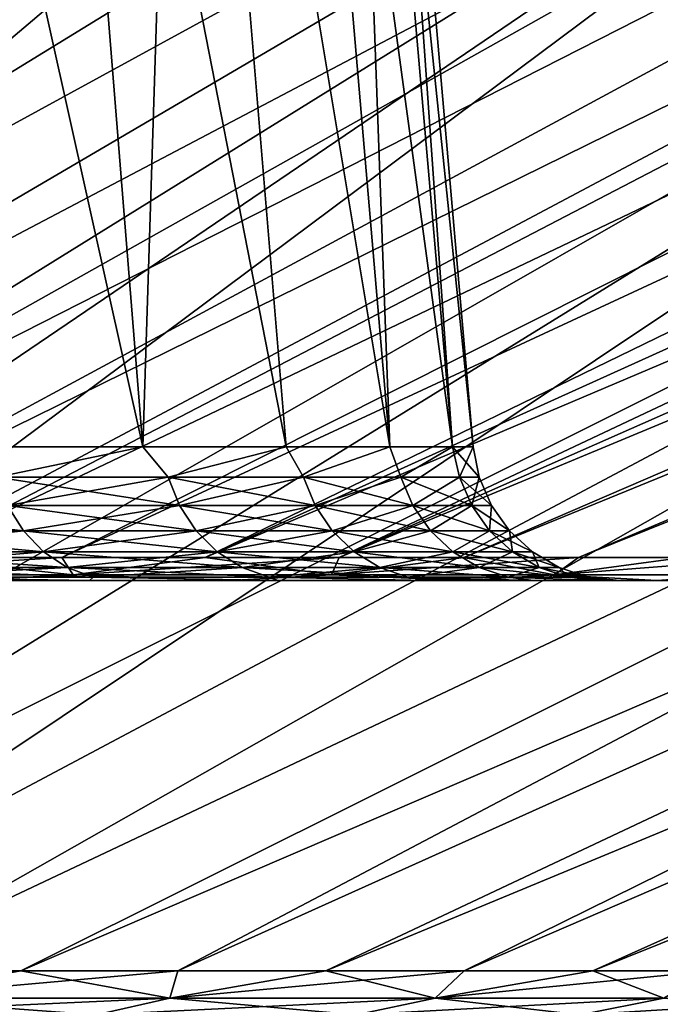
# Model space of a CAD drawing. Header units: metres. Extents: x -109 to 109, y -78 to 121.
# Tile 353 of 656: x -64.13 to -61.94, y 109.88 to 113.24. Entities that reach past the tile are written whole.
import ezdxf

# ---------------------------------------------------------------- set-up
doc = ezdxf.new("R2010")
doc.units = ezdxf.units.M
doc.layers.add('solid_508554_SW0001', color=7, linetype='CONTINUOUS')

msp = doc.modelspace()

# ---------------------------------------------------------------- linework, layer by layer
at = {"layer": 'solid_508554_SW0001'}
for points in [[(-62.980778, 116.440231, -58.81374), (-69.576942, 111.404022, -46.637596), (-68.867043, 111.404022, -46.280262)], [(-62.980778, 116.440231, -58.81374), (-64.130966, 116.440231, -59.363354), (-69.576942, 111.404022, -46.637596)], [(-62.980804, 116.440231, -5.186244), (-68.867043, 111.404022, -17.719736), (-69.576942, 111.404022, -17.362404)], [(-64.130997, 116.440231, -4.636634), (-62.980804, 116.440231, -5.186244), (-69.576942, 111.404022, -17.362404)], [(-61.85495, 116.440231, -58.215809), (-68.867043, 111.404022, -46.280262), (-68.175529, 111.404022, -45.888527)], [(-61.85495, 116.440231, -58.215809), (-62.980778, 116.440231, -58.81374), (-68.867043, 111.404022, -46.280262)], [(-61.85498, 116.440231, -5.784174), (-68.175529, 111.404022, -18.111473), (-68.867043, 111.404022, -17.719736)], [(-62.980804, 116.440231, -5.186244), (-61.85498, 116.440231, -5.784174), (-68.867043, 111.404022, -17.719736)], [(-60.755516, 116.440231, -57.570637), (-68.175529, 111.404022, -45.888527), (-67.504074, 111.404022, -45.463329)], [(-60.755516, 116.440231, -57.570637), (-61.85495, 116.440231, -58.215809), (-68.175529, 111.404022, -45.888527)], [(-60.755547, 116.440231, -6.429348), (-67.504074, 111.404022, -18.536669), (-68.175529, 111.404022, -18.111473)], [(-61.85498, 116.440231, -5.784174), (-60.755547, 116.440231, -6.429348), (-68.175529, 111.404022, -18.111473)], [(-59.68446, 116.440231, -56.879383), (-67.504074, 111.404022, -45.463329), (-66.854286, 111.404022, -45.005699)], [(-59.68446, 116.440231, -56.879383), (-60.755516, 116.440231, -57.570637), (-67.504074, 111.404022, -45.463329)], [(-58.643719, 116.440231, -7.856692), (-66.854294, 111.404022, -18.994301), (-67.504074, 111.404022, -18.536669)], [(-59.684479, 116.440231, -7.120603), (-58.643719, 116.440231, -7.856692), (-67.504074, 111.404022, -18.536669)], [(-60.755547, 116.440231, -6.429348), (-59.684479, 116.440231, -7.120603), (-67.504074, 111.404022, -18.536669)], [(-57.635136, 116.440231, -8.63629), (-66.227745, 111.404022, -19.483263), (-66.854294, 111.404022, -18.994301)], [(-58.643719, 116.440231, -7.856692), (-57.635136, 116.440231, -8.63629), (-66.854294, 111.404022, -18.994301)], [(-57.635128, 116.440231, -55.363705), (-66.854286, 111.404022, -45.005699), (-66.227745, 111.404022, -44.516735)], [(-58.643707, 116.440231, -56.143299), (-59.68446, 116.440231, -56.879383), (-66.854286, 111.404022, -45.005699)], [(-57.635128, 116.440231, -55.363705), (-58.643707, 116.440231, -56.143299), (-66.854286, 111.404022, -45.005699)], [(-56.660545, 116.440231, -54.542007), (-66.227745, 111.404022, -44.516735), (-65.625946, 111.404022, -43.99762)], [(-56.660545, 116.440231, -54.542007), (-57.635128, 116.440231, -55.363705), (-66.227745, 111.404022, -44.516735)], [(-56.660549, 116.440231, -9.457988), (-65.625946, 111.404022, -20.002378), (-66.227745, 111.404022, -19.483263)], [(-57.635136, 116.440231, -8.63629), (-56.660549, 116.440231, -9.457988), (-66.227745, 111.404022, -19.483263)], [(-55.72171, 116.440231, -53.679684), (-65.625946, 111.404022, -43.99762), (-65.050346, 111.404022, -43.449604)], [(-55.72171, 116.440231, -53.679684), (-56.660545, 116.440231, -54.542007), (-65.625946, 111.404022, -43.99762)], [(-55.721718, 116.440231, -10.320306), (-65.050354, 111.404022, -20.550394), (-65.625946, 111.404022, -20.002378)], [(-56.660549, 116.440231, -9.457988), (-55.721718, 116.440231, -10.320306), (-65.625946, 111.404022, -20.002378)], [(-54.820335, 116.440231, -11.221689), (-64.502335, 111.404022, -21.125992), (-65.050354, 111.404022, -20.550394)], [(-55.721718, 116.440231, -10.320306), (-54.820335, 116.440231, -11.221689), (-65.050354, 111.404022, -20.550394)], [(-54.820316, 116.440231, -52.778294), (-65.050346, 111.404022, -43.449604), (-64.502335, 111.404022, -42.874008)], [(-54.820316, 116.440231, -52.778294), (-55.72171, 116.440231, -53.679684), (-65.050346, 111.404022, -43.449604)], [(-53.957993, 116.440231, -51.839455), (-64.502335, 111.404022, -42.874008), (-63.983227, 111.404022, -42.272213)], [(-53.957993, 116.440231, -51.839455), (-54.820316, 116.440231, -52.778294), (-64.502335, 111.404022, -42.874008)], [(-53.958015, 116.440231, -12.16052), (-63.983227, 111.404022, -21.727787), (-64.502335, 111.404022, -21.125992)], [(-54.820335, 116.440231, -11.221689), (-53.958015, 116.440231, -12.16052), (-64.502335, 111.404022, -21.125992)], [(-53.136292, 116.440231, -50.864868), (-63.983227, 111.404022, -42.272213), (-63.49427, 111.404022, -41.645672)], [(-53.136292, 116.440231, -50.864868), (-53.957993, 116.440231, -51.839455), (-63.983227, 111.404022, -42.272213)], [(-53.136311, 116.440231, -13.135109), (-63.49427, 111.404022, -22.354328), (-63.983227, 111.404022, -21.727787)], [(-53.958015, 116.440231, -12.16052), (-53.136311, 116.440231, -13.135109), (-63.983227, 111.404022, -21.727787)], [(-52.356693, 116.440231, -49.856281), (-63.49427, 111.404022, -41.645672), (-63.036648, 111.404022, -40.995892)], [(-52.356693, 116.440231, -49.856281), (-53.136292, 116.440231, -50.864868), (-63.49427, 111.404022, -41.645672)], [(-51.620605, 116.440231, -15.184477), (-63.036648, 111.404022, -23.004108), (-63.49427, 111.404022, -22.354328)], [(-52.356705, 116.440231, -14.143702), (-51.620605, 116.440231, -15.184477), (-63.49427, 111.404022, -22.354328)], [(-53.136311, 116.440231, -13.135109), (-52.356705, 116.440231, -14.143702), (-63.49427, 111.404022, -22.354328)], [(-50.929348, 116.440231, -47.744453), (-63.036648, 111.404022, -40.995892), (-62.611458, 111.404022, -40.32444)], [(-51.620602, 116.440231, -48.815517), (-52.356693, 116.440231, -49.856281), (-63.036648, 111.404022, -40.995892)], [(-50.929348, 116.440231, -47.744453), (-51.620602, 116.440231, -48.815517), (-63.036648, 111.404022, -40.995892)], [(-50.929344, 116.440231, -16.255554), (-62.611458, 111.404022, -23.675558), (-63.036648, 111.404022, -23.004108)], [(-51.620605, 116.440231, -15.184477), (-50.929344, 116.440231, -16.255554), (-63.036648, 111.404022, -23.004108)], [(-50.284172, 116.440231, -46.645016), (-62.611458, 111.404022, -40.32444), (-62.219727, 111.404022, -39.632938)], [(-50.284172, 116.440231, -46.645016), (-50.929348, 116.440231, -47.744453), (-62.611458, 111.404022, -40.32444)], [(-50.284164, 116.440231, -17.355), (-62.219727, 111.404022, -24.367064), (-62.611458, 111.404022, -23.675558)], [(-50.929344, 116.440231, -16.255554), (-50.284164, 116.440231, -17.355), (-62.611458, 111.404022, -23.675558)], [(-49.686241, 116.440231, -45.519192), (-62.219727, 111.404022, -39.632938), (-61.862396, 111.404022, -38.923046)], [(-49.686241, 116.440231, -45.519192), (-50.284172, 116.440231, -46.645016), (-62.219727, 111.404022, -39.632938)], [(-49.68623, 116.440231, -18.480831), (-61.8624, 111.404022, -25.076954), (-62.219727, 111.404022, -24.367064)], [(-50.284164, 116.440231, -17.355), (-49.68623, 116.440231, -18.480831), (-62.219727, 111.404022, -24.367064)], [(-63.706944, 111.782051, -26.510069), (-64.048157, 116.025627, -26.656397), (-64.652611, 116.025627, -25.424158)], [(-64.327988, 111.782051, -25.243984), (-63.706944, 111.782051, -26.510069), (-64.652611, 116.025627, -25.424158)], [(-64.327988, 111.782051, -38.756016), (-64.652611, 116.025627, -38.575844), (-64.048157, 116.025627, -37.343601)], [(-63.706944, 111.782051, -37.489933), (-64.327988, 111.782051, -38.756016), (-64.048157, 116.025627, -37.343601)], [(-63.217175, 111.782051, -27.832487), (-63.571377, 116.025627, -27.94375), (-64.048157, 116.025627, -26.656397)], [(-63.706944, 111.782051, -26.510069), (-63.217175, 111.782051, -27.832487), (-64.048157, 116.025627, -26.656397)], [(-63.706944, 111.782051, -37.489933), (-64.048157, 116.025627, -37.343601), (-63.571377, 116.025627, -36.056248)], [(-63.217175, 111.782051, -36.167515), (-63.706944, 111.782051, -37.489933), (-63.571377, 116.025627, -36.056248)], [(-62.863705, 111.782051, -29.197672), (-63.227352, 116.025627, -29.272501), (-63.571377, 116.025627, -27.94375)], [(-63.217175, 111.782051, -27.832487), (-62.863705, 111.782051, -29.197672), (-63.571377, 116.025627, -27.94375)], [(-62.863705, 111.782051, -34.80233), (-63.571377, 116.025627, -36.056248), (-63.227352, 116.025627, -34.727497)], [(-62.863705, 111.782051, -34.80233), (-63.217175, 111.782051, -36.167515), (-63.571377, 116.025627, -36.056248)], [(-62.650162, 111.782051, -30.59161), (-63.019531, 116.025627, -30.629051), (-63.227352, 116.025627, -29.272501)], [(-62.863705, 111.782051, -29.197672), (-62.650162, 111.782051, -30.59161), (-63.227352, 116.025627, -29.272501)], [(-62.863705, 111.782051, -34.80233), (-63.227352, 116.025627, -34.727497), (-63.019531, 116.025627, -33.370949)], [(-62.578735, 111.782051, -32), (-62.950001, 116.025627, -32), (-63.019531, 116.025627, -30.629051)], [(-62.650162, 111.782051, -33.40839), (-63.019531, 116.025627, -33.370949), (-62.950001, 116.025627, -32)], [(-62.650162, 111.782051, -30.59161), (-62.578735, 111.782051, -32), (-63.019531, 116.025627, -30.629051)], [(-62.650162, 111.782051, -33.40839), (-62.863705, 111.782051, -34.80233), (-63.019531, 116.025627, -33.370949)], [(-62.650162, 111.782051, -33.40839), (-62.950001, 116.025627, -32), (-62.578735, 111.782051, -32)], [(-61.963551, 115.030693, -58.860985), (-68.625214, 109.994484, -46.732723), (-69.357597, 109.994484, -47.101372)], [(-64.231361, 115.030693, -59.969654), (-61.963551, 115.030693, -58.860985), (-69.357597, 109.994484, -47.101372)], [(-61.963551, 115.030693, -58.860985), (-67.911804, 109.994484, -46.328579), (-68.625214, 109.994484, -46.732723)], [(-61.963535, 115.030693, -5.139022), (-68.625206, 109.994484, -17.267282), (-67.911797, 109.994484, -17.671427)], [(-61.963535, 115.030693, -5.139022), (-64.231346, 115.030693, -4.030354), (-68.625206, 109.994484, -17.267282)], [(-59.795029, 115.030693, -57.568829), (-67.219078, 109.994484, -45.889915), (-67.911804, 109.994484, -46.328579)], [(-61.963551, 115.030693, -58.860985), (-59.795029, 115.030693, -57.568829), (-67.911804, 109.994484, -46.328579)], [(-59.795013, 115.030693, -6.431182), (-67.911797, 109.994484, -17.671427), (-67.21907, 109.994484, -18.110088)], [(-59.795013, 115.030693, -6.431182), (-61.963535, 115.030693, -5.139022), (-67.911797, 109.994484, -17.671427)], [(-57.740623, 115.030693, -56.102009), (-66.548714, 109.994484, -45.417793), (-67.219078, 109.994484, -45.889915)], [(-59.795029, 115.030693, -57.568829), (-57.740623, 115.030693, -56.102009), (-67.219078, 109.994484, -45.889915)], [(-59.795013, 115.030693, -6.431182), (-67.21907, 109.994484, -18.110088), (-66.548698, 109.994484, -18.582212)], [(-57.740623, 115.030693, -56.102009), (-65.902321, 109.994484, -44.913345), (-66.548714, 109.994484, -45.417793)], [(-57.740612, 115.030693, -7.898003), (-66.548698, 109.994484, -18.582212), (-65.902313, 109.994484, -19.086662)], [(-57.740612, 115.030693, -7.898003), (-59.795013, 115.030693, -6.431182), (-66.548698, 109.994484, -18.582212)], [(-55.814369, 115.030693, -54.470551), (-65.281456, 109.994484, -44.377789), (-65.902321, 109.994484, -44.913345)], [(-57.740623, 115.030693, -56.102009), (-55.814369, 115.030693, -54.470551), (-65.902321, 109.994484, -44.913345)], [(-57.740612, 115.030693, -7.898003), (-65.902313, 109.994484, -19.086662), (-65.281448, 109.994484, -19.622219)], [(-55.814369, 115.030693, -54.470551), (-64.687622, 109.994484, -43.812412), (-65.281456, 109.994484, -44.377789)], [(-55.814358, 115.030693, -9.52946), (-65.281448, 109.994484, -19.622219), (-64.687614, 109.994484, -20.187595)], [(-55.814358, 115.030693, -9.52946), (-57.740612, 115.030693, -7.898003), (-65.281448, 109.994484, -19.622219)], [(-54.029415, 115.030693, -52.685593), (-64.122246, 109.994484, -43.218578), (-64.687622, 109.994484, -43.812412)], [(-55.814369, 115.030693, -54.470551), (-54.029415, 115.030693, -52.685593), (-64.687622, 109.994484, -43.812412)], [(-54.029404, 115.030693, -11.314418), (-64.687614, 109.994484, -20.187595), (-64.122238, 109.994484, -20.781427)], [(-54.029404, 115.030693, -11.314418), (-55.814358, 115.030693, -9.52946), (-64.687614, 109.994484, -20.187595)], [(-52.397957, 115.030693, -50.759331), (-63.586689, 109.994484, -42.597721), (-64.122246, 109.994484, -43.218578)], [(-54.029415, 115.030693, -52.685593), (-52.397957, 115.030693, -50.759331), (-64.122246, 109.994484, -43.218578)], [(-54.029404, 115.030693, -11.314418), (-64.122238, 109.994484, -20.781427), (-63.586681, 109.994484, -21.402287)], [(-52.397957, 115.030693, -50.759331), (-63.082237, 109.994484, -41.951332), (-63.586689, 109.994484, -42.597721)], [(-52.397945, 115.030693, -13.240684), (-63.586681, 109.994484, -21.402287), (-63.082233, 109.994484, -22.048676)], [(-52.397945, 115.030693, -13.240684), (-54.029404, 115.030693, -11.314418), (-63.586681, 109.994484, -21.402287)], [(-50.931141, 115.030693, -48.704922), (-62.610115, 109.994484, -41.280968), (-63.082237, 109.994484, -41.951332)], [(-52.397957, 115.030693, -50.759331), (-50.931141, 115.030693, -48.704922), (-63.082237, 109.994484, -41.951332)], [(-52.397945, 115.030693, -13.240684), (-63.082233, 109.994484, -22.048676), (-62.610107, 109.994484, -22.71904)], [(-50.931141, 115.030693, -48.704922), (-62.171448, 109.994484, -40.588245), (-62.610115, 109.994484, -41.280968)], [(-50.931133, 115.030693, -15.295093), (-62.610107, 109.994484, -22.71904), (-62.171444, 109.994484, -23.411762)], [(-50.931133, 115.030693, -15.295093), (-52.397945, 115.030693, -13.240684), (-62.610107, 109.994484, -22.71904)], [(-49.638992, 115.030693, -46.536407), (-61.767303, 109.994484, -39.874828), (-62.171448, 109.994484, -40.588245)], [(-50.931141, 115.030693, -48.704922), (-49.638992, 115.030693, -46.536407), (-62.171448, 109.994484, -40.588245)], [(-49.638985, 115.030693, -17.463606), (-62.171444, 109.994484, -23.411762), (-61.7673, 109.994484, -24.125177)], [(-49.638985, 115.030693, -17.463606), (-50.931133, 115.030693, -15.295093), (-62.171444, 109.994484, -23.411762)], [(-64.204628, 111.678246, -38.572014), (-64.327988, 111.782051, -38.756016), (-63.706944, 111.782051, -37.489933)], [(-64.204628, 111.678246, -25.427986), (-63.706944, 111.782051, -26.510069), (-64.327988, 111.782051, -25.243984)], [(-64.204628, 111.678246, -38.572014), (-63.706944, 111.782051, -37.489933), (-63.619663, 111.678246, -37.335209)], [(-63.619663, 111.678246, -26.664789), (-63.706944, 111.782051, -26.510069), (-64.204628, 111.678246, -25.427986)], [(-63.619663, 111.678246, -37.335209), (-63.706944, 111.782051, -37.489933), (-63.217175, 111.782051, -36.167515)], [(-63.619663, 111.678246, -26.664789), (-63.217175, 111.782051, -27.832487), (-63.706944, 111.782051, -26.510069)], [(-63.619663, 111.678246, -37.335209), (-63.217175, 111.782051, -36.167515), (-63.158745, 111.678246, -36.047028)], [(-63.158745, 111.678246, -27.952974), (-63.217175, 111.782051, -27.832487), (-63.619663, 111.678246, -26.664789)], [(-63.158745, 111.678246, -36.047028), (-63.217175, 111.782051, -36.167515), (-62.863705, 111.782051, -34.80233)], [(-63.158745, 111.678246, -27.952974), (-62.863705, 111.782051, -29.197672), (-63.217175, 111.782051, -27.832487)], [(-63.158745, 111.678246, -36.047028), (-62.863705, 111.782051, -34.80233), (-62.826309, 111.678246, -34.719868)], [(-62.826309, 111.678246, -29.280134), (-62.863705, 111.782051, -29.197672), (-63.158745, 111.678246, -27.952974)], [(-62.826309, 111.678246, -34.719868), (-62.863705, 111.782051, -34.80233), (-62.650162, 111.782051, -33.40839)], [(-62.826309, 111.678246, -29.280134), (-62.650162, 111.782051, -30.59161), (-62.863705, 111.782051, -29.197672)], [(-62.826309, 111.678246, -34.719868), (-62.650162, 111.782051, -33.40839), (-62.625557, 111.678246, -33.366512)], [(-62.625557, 111.678246, -30.633486), (-62.650162, 111.782051, -30.59161), (-62.826309, 111.678246, -29.280134)], [(-62.625557, 111.678246, -33.366512), (-62.650162, 111.782051, -33.40839), (-62.578735, 111.782051, -32)], [(-62.558426, 111.678246, -32), (-62.578735, 111.782051, -32), (-62.650162, 111.782051, -30.59161)], [(-62.558426, 111.678246, -32), (-62.650162, 111.782051, -30.59161), (-62.625557, 111.678246, -30.633486)], [(-62.625557, 111.678246, -33.366512), (-62.578735, 111.782051, -32), (-62.558426, 111.678246, -32)], [(-64.204628, 111.678246, -25.427986), (-64.167816, 111.580948, -25.40831), (-63.581097, 111.580948, -26.648815)], [(-63.619663, 111.678246, -26.664789), (-64.204628, 111.678246, -25.427986), (-63.581097, 111.580948, -26.648815)], [(-64.204628, 111.678246, -38.572014), (-63.619663, 111.678246, -37.335209), (-64.167816, 111.580948, -38.59169)], [(-63.619663, 111.678246, -37.335209), (-63.581097, 111.580948, -37.351185), (-64.167816, 111.580948, -38.59169)], [(-63.619663, 111.678246, -26.664789), (-63.581097, 111.580948, -26.648815), (-63.118797, 111.580948, -27.940857)], [(-63.158745, 111.678246, -27.952974), (-63.619663, 111.678246, -26.664789), (-63.118797, 111.580948, -27.940857)], [(-63.619663, 111.678246, -37.335209), (-63.158745, 111.678246, -36.047028), (-63.581097, 111.580948, -37.351185)], [(-63.158745, 111.678246, -36.047028), (-63.118797, 111.580948, -36.059143), (-63.581097, 111.580948, -37.351185)], [(-63.158745, 111.678246, -27.952974), (-63.118797, 111.580948, -27.940857), (-62.785366, 111.580948, -29.27199)], [(-62.826309, 111.678246, -29.280134), (-63.158745, 111.678246, -27.952974), (-62.785366, 111.580948, -29.27199)], [(-63.158745, 111.678246, -36.047028), (-62.826309, 111.678246, -34.719868), (-63.118797, 111.580948, -36.059143)], [(-62.826309, 111.678246, -34.719868), (-62.785366, 111.580948, -34.728008), (-63.118797, 111.580948, -36.059143)], [(-62.826309, 111.678246, -29.280134), (-62.785366, 111.580948, -29.27199), (-62.584015, 111.580948, -30.629395)], [(-62.625557, 111.678246, -30.633486), (-62.826309, 111.678246, -29.280134), (-62.584015, 111.580948, -30.629395)], [(-62.826309, 111.678246, -34.719868), (-62.625557, 111.678246, -33.366512), (-62.785366, 111.580948, -34.728008)], [(-62.625557, 111.678246, -33.366512), (-62.584015, 111.580948, -33.370605), (-62.785366, 111.580948, -34.728008)], [(-62.625557, 111.678246, -30.633486), (-62.584015, 111.580948, -30.629395), (-62.516682, 111.580948, -32)], [(-62.558426, 111.678246, -32), (-62.625557, 111.678246, -30.633486), (-62.516682, 111.580948, -32)], [(-62.625557, 111.678246, -33.366512), (-62.558426, 111.678246, -32), (-62.584015, 111.580948, -33.370605)], [(-62.584015, 111.580948, -33.370605), (-62.558426, 111.678246, -32), (-62.516682, 111.580948, -32)], [(-64.873299, 111.580948, -24.231285), (-64.822334, 111.494621, -24.197231), (-64.113754, 111.494621, -25.379416)], [(-64.167816, 111.580948, -25.40831), (-64.873299, 111.580948, -24.231285), (-64.113754, 111.494621, -25.379416)], [(-64.167816, 111.580948, -38.59169), (-64.113754, 111.494621, -38.620583), (-64.822334, 111.494621, -39.802769)], [(-64.167816, 111.580948, -25.40831), (-64.113754, 111.494621, -25.379416), (-63.524471, 111.494621, -26.62536)], [(-63.581097, 111.580948, -26.648815), (-64.167816, 111.580948, -25.40831), (-63.524471, 111.494621, -26.62536)], [(-64.167816, 111.580948, -38.59169), (-63.581097, 111.580948, -37.351185), (-64.113754, 111.494621, -38.620583)], [(-63.581097, 111.580948, -37.351185), (-63.524471, 111.494621, -37.374641), (-64.113754, 111.494621, -38.620583)], [(-63.581097, 111.580948, -26.648815), (-63.524471, 111.494621, -26.62536), (-63.060143, 111.494621, -27.923065)], [(-63.118797, 111.580948, -27.940857), (-63.581097, 111.580948, -26.648815), (-63.060143, 111.494621, -27.923065)], [(-63.581097, 111.580948, -37.351185), (-63.118797, 111.580948, -36.059143), (-63.524471, 111.494621, -37.374641)], [(-63.118797, 111.580948, -36.059143), (-63.060143, 111.494621, -36.076935), (-63.524471, 111.494621, -37.374641)], [(-63.118797, 111.580948, -27.940857), (-63.060143, 111.494621, -27.923065), (-62.72525, 111.494621, -29.260033)], [(-62.785366, 111.580948, -29.27199), (-63.118797, 111.580948, -27.940857), (-62.72525, 111.494621, -29.260033)], [(-63.118797, 111.580948, -36.059143), (-62.785366, 111.580948, -34.728008), (-63.060143, 111.494621, -36.076935)], [(-62.785366, 111.580948, -34.728008), (-62.72525, 111.494621, -34.739967), (-63.060143, 111.494621, -36.076935)], [(-62.785366, 111.580948, -29.27199), (-62.72525, 111.494621, -29.260033), (-62.523018, 111.494621, -30.623386)], [(-62.584015, 111.580948, -30.629395), (-62.785366, 111.580948, -29.27199), (-62.523018, 111.494621, -30.623386)], [(-62.785366, 111.580948, -34.728008), (-62.584015, 111.580948, -33.370605), (-62.72525, 111.494621, -34.739967)], [(-62.584015, 111.580948, -33.370605), (-62.523018, 111.494621, -33.376614), (-62.72525, 111.494621, -34.739967)], [(-62.584015, 111.580948, -30.629395), (-62.523018, 111.494621, -30.623386), (-62.455387, 111.494621, -32)], [(-62.516682, 111.580948, -32), (-62.584015, 111.580948, -30.629395), (-62.455387, 111.494621, -32)], [(-62.584015, 111.580948, -33.370605), (-62.516682, 111.580948, -32), (-62.523018, 111.494621, -33.376614)], [(-62.523018, 111.494621, -33.376614), (-62.516682, 111.580948, -32), (-62.455387, 111.494621, -32)], [(-64.822334, 111.494621, -24.197231), (-64.757401, 111.423141, -24.153843), (-64.044884, 111.423141, -25.342602)], [(-64.113754, 111.494621, -25.379416), (-64.822334, 111.494621, -24.197231), (-64.044884, 111.423141, -25.342602)], [(-64.822334, 111.494621, -39.802769), (-64.113754, 111.494621, -38.620583), (-64.757401, 111.423141, -39.846157)], [(-64.113754, 111.494621, -38.620583), (-64.044884, 111.423141, -38.657398), (-64.757401, 111.423141, -39.846157)], [(-64.113754, 111.494621, -25.379416), (-64.044884, 111.423141, -25.342602), (-63.45232, 111.423141, -26.595474)], [(-63.524471, 111.494621, -26.62536), (-64.113754, 111.494621, -25.379416), (-63.45232, 111.423141, -26.595474)], [(-64.113754, 111.494621, -38.620583), (-63.524471, 111.494621, -37.374641), (-64.044884, 111.423141, -38.657398)], [(-63.524471, 111.494621, -37.374641), (-63.45232, 111.423141, -37.404526), (-64.044884, 111.423141, -38.657398)], [(-63.524471, 111.494621, -26.62536), (-63.45232, 111.423141, -26.595474), (-62.985413, 111.423141, -27.900394)], [(-63.060143, 111.494621, -27.923065), (-63.524471, 111.494621, -26.62536), (-62.985413, 111.423141, -27.900394)], [(-63.524471, 111.494621, -37.374641), (-63.060143, 111.494621, -36.076935), (-63.45232, 111.423141, -37.404526)], [(-63.060143, 111.494621, -36.076935), (-62.985413, 111.423141, -36.099606), (-63.45232, 111.423141, -37.404526)], [(-63.060143, 111.494621, -27.923065), (-62.985413, 111.423141, -27.900394), (-62.648655, 111.423141, -29.244797)], [(-62.72525, 111.494621, -29.260033), (-63.060143, 111.494621, -27.923065), (-62.648655, 111.423141, -29.244797)], [(-63.060143, 111.494621, -36.076935), (-62.72525, 111.494621, -34.739967), (-62.985413, 111.423141, -36.099606)], [(-62.72525, 111.494621, -34.739967), (-62.648655, 111.423141, -34.755203), (-62.985413, 111.423141, -36.099606)], [(-62.72525, 111.494621, -29.260033), (-62.648655, 111.423141, -29.244797), (-62.445297, 111.423141, -30.615732)], [(-62.523018, 111.494621, -30.623386), (-62.72525, 111.494621, -29.260033), (-62.445297, 111.423141, -30.615732)], [(-62.72525, 111.494621, -34.739967), (-62.523018, 111.494621, -33.376614), (-62.648655, 111.423141, -34.755203)], [(-62.523018, 111.494621, -33.376614), (-62.445297, 111.423141, -33.384266), (-62.648655, 111.423141, -34.755203)], [(-62.523018, 111.494621, -30.623386), (-62.445297, 111.423141, -30.615732), (-62.377293, 111.423141, -32)], [(-62.455387, 111.494621, -32), (-62.523018, 111.494621, -30.623386), (-62.377293, 111.423141, -32)], [(-62.523018, 111.494621, -33.376614), (-62.455387, 111.494621, -32), (-62.445297, 111.423141, -33.384266)], [(-62.445297, 111.423141, -33.384266), (-62.455387, 111.494621, -32), (-62.377293, 111.423141, -32)], [(-64.939552, 111.345375, -43.022861), (-63.944111, 111.345375, -41.874062), (-64.502335, 111.404022, -42.874008)], [(-64.939552, 111.345375, -20.977137), (-64.502335, 111.404022, -21.125992), (-63.983227, 111.404022, -21.727787)], [(-63.944111, 111.345375, -22.12594), (-64.939552, 111.345375, -20.977137), (-63.983227, 111.404022, -21.727787)], [(-64.757401, 111.423141, -24.153843), (-64.681404, 111.369698, -24.103065), (-63.964279, 111.369698, -25.299517)], [(-64.044884, 111.423141, -25.342602), (-64.757401, 111.423141, -24.153843), (-63.964279, 111.369698, -25.299517)], [(-64.757401, 111.423141, -39.846157), (-64.044884, 111.423141, -38.657398), (-64.681404, 111.369698, -39.896935)], [(-64.044884, 111.423141, -38.657398), (-63.964279, 111.369698, -38.700481), (-64.681404, 111.369698, -39.896935)], [(-63.944111, 111.345375, -41.874062), (-63.983227, 111.404022, -42.272213), (-64.502335, 111.404022, -42.874008)], [(-64.044884, 111.423141, -25.342602), (-63.964279, 111.369698, -25.299517), (-63.367878, 111.369698, -26.560497)], [(-63.45232, 111.423141, -26.595474), (-64.044884, 111.423141, -25.342602), (-63.367878, 111.369698, -26.560497)], [(-64.044884, 111.423141, -38.657398), (-63.45232, 111.423141, -37.404526), (-63.964279, 111.369698, -38.700481)], [(-63.944111, 111.345375, -41.874062), (-63.49427, 111.404022, -41.645672), (-63.983227, 111.404022, -42.272213)], [(-63.944111, 111.345375, -22.12594), (-63.983227, 111.404022, -21.727787), (-63.49427, 111.404022, -22.354328)], [(-63.45232, 111.423141, -37.404526), (-63.367878, 111.369698, -37.439503), (-63.964279, 111.369698, -38.700481)], [(-63.944111, 111.345375, -41.874062), (-63.062374, 111.345375, -40.635838), (-63.49427, 111.404022, -41.645672)], [(-63.944111, 111.345375, -22.12594), (-63.49427, 111.404022, -22.354328), (-63.036648, 111.404022, -23.004108)], [(-63.062374, 111.345375, -23.364162), (-63.944111, 111.345375, -22.12594), (-63.036648, 111.404022, -23.004108)], [(-63.062374, 111.345375, -40.635838), (-63.036648, 111.404022, -40.995892), (-63.49427, 111.404022, -41.645672)], [(-63.45232, 111.423141, -26.595474), (-63.367878, 111.369698, -26.560497), (-62.897949, 111.369698, -27.873863)], [(-62.985413, 111.423141, -27.900394), (-63.45232, 111.423141, -26.595474), (-62.897949, 111.369698, -27.873863)], [(-63.45232, 111.423141, -37.404526), (-62.985413, 111.423141, -36.099606), (-63.367878, 111.369698, -37.439503)], [(-62.985413, 111.423141, -36.099606), (-62.897949, 111.369698, -36.126137), (-63.367878, 111.369698, -37.439503)], [(-63.062374, 111.345375, -40.635838), (-62.611458, 111.404022, -40.32444), (-63.036648, 111.404022, -40.995892)], [(-63.062374, 111.345375, -40.635838), (-62.302334, 111.345375, -39.319405), (-62.611458, 111.404022, -40.32444)], [(-63.062374, 111.345375, -23.364162), (-63.036648, 111.404022, -23.004108), (-62.611458, 111.404022, -23.675558)], [(-63.062374, 111.345375, -23.364162), (-62.611458, 111.404022, -23.675558), (-62.219727, 111.404022, -24.367064)], [(-62.302334, 111.345375, -24.680593), (-63.062374, 111.345375, -23.364162), (-62.219727, 111.404022, -24.367064)], [(-62.985413, 111.423141, -27.900394), (-62.897949, 111.369698, -27.873863), (-62.559013, 111.369698, -29.226965)], [(-62.648655, 111.423141, -29.244797), (-62.985413, 111.423141, -27.900394), (-62.559013, 111.369698, -29.226965)], [(-62.985413, 111.423141, -36.099606), (-62.648655, 111.423141, -34.755203), (-62.897949, 111.369698, -36.126137)], [(-62.648655, 111.423141, -34.755203), (-62.559013, 111.369698, -34.773033), (-62.897949, 111.369698, -36.126137)], [(-62.648655, 111.423141, -29.244797), (-62.559013, 111.369698, -29.226965), (-62.35434, 111.369698, -30.606773)], [(-62.445297, 111.423141, -30.615732), (-62.648655, 111.423141, -29.244797), (-62.35434, 111.369698, -30.606773)], [(-62.648655, 111.423141, -34.755203), (-62.445297, 111.423141, -33.384266), (-62.559013, 111.369698, -34.773033)], [(-62.302334, 111.345375, -39.319405), (-62.219727, 111.404022, -39.632938), (-62.611458, 111.404022, -40.32444)], [(-62.445297, 111.423141, -33.384266), (-62.35434, 111.369698, -33.393227), (-62.559013, 111.369698, -34.773033)], [(-62.445297, 111.423141, -30.615732), (-62.35434, 111.369698, -30.606773), (-62.285896, 111.369698, -32)], [(-62.377293, 111.423141, -32), (-62.445297, 111.423141, -30.615732), (-62.285896, 111.369698, -32)], [(-62.445297, 111.423141, -33.384266), (-62.377293, 111.423141, -32), (-62.35434, 111.369698, -33.393227)], [(-62.35434, 111.369698, -33.393227), (-62.377293, 111.423141, -32), (-62.285896, 111.369698, -32)], [(-62.302334, 111.345375, -39.319405), (-61.862396, 111.404022, -38.923046), (-62.219727, 111.404022, -39.632938)], [(-62.302334, 111.345375, -39.319405), (-61.670868, 111.345375, -37.936687), (-61.862396, 111.404022, -38.923046)], [(-62.302334, 111.345375, -24.680593), (-62.219727, 111.404022, -24.367064), (-61.8624, 111.404022, -25.076954)], [(-62.302334, 111.345375, -24.680593), (-61.8624, 111.404022, -25.076954), (-61.540333, 111.404022, -25.803524)], [(-61.670868, 111.345375, -26.063311), (-62.302334, 111.345375, -24.680593), (-61.540333, 111.404022, -25.803524)], [(-64.681404, 111.369698, -24.103065), (-64.597755, 111.3367, -24.047176), (-63.875557, 111.3367, -25.252094)], [(-63.964279, 111.369698, -25.299517), (-64.681404, 111.369698, -24.103065), (-63.875557, 111.3367, -25.252094)], [(-64.681404, 111.369698, -39.896935), (-63.964279, 111.369698, -38.700481), (-64.597755, 111.3367, -39.952824)], [(-63.964279, 111.369698, -38.700481), (-63.875557, 111.3367, -38.747906), (-64.597755, 111.3367, -39.952824)], [(-63.964279, 111.369698, -25.299517), (-63.875557, 111.3367, -25.252094), (-63.274937, 111.3367, -26.521999)], [(-63.367878, 111.369698, -26.560497), (-63.964279, 111.369698, -25.299517), (-63.274937, 111.3367, -26.521999)], [(-63.964279, 111.369698, -38.700481), (-63.367878, 111.369698, -37.439503), (-63.875557, 111.3367, -38.747906)], [(-63.367878, 111.369698, -37.439503), (-63.274937, 111.3367, -37.478001), (-63.875557, 111.3367, -38.747906)], [(-63.367878, 111.369698, -26.560497), (-63.274937, 111.3367, -26.521999), (-62.801682, 111.3367, -27.84466)], [(-62.897949, 111.369698, -27.873863), (-63.367878, 111.369698, -26.560497), (-62.801682, 111.3367, -27.84466)], [(-63.367878, 111.369698, -37.439503), (-62.897949, 111.369698, -36.126137), (-63.274937, 111.3367, -37.478001)], [(-62.897949, 111.369698, -36.126137), (-62.801682, 111.3367, -36.155338), (-63.274937, 111.3367, -37.478001)], [(-62.897949, 111.369698, -27.873863), (-62.801682, 111.3367, -27.84466), (-62.460346, 111.3367, -29.20734)], [(-62.559013, 111.369698, -29.226965), (-62.897949, 111.369698, -27.873863), (-62.460346, 111.3367, -29.20734)], [(-62.897949, 111.369698, -36.126137), (-62.559013, 111.369698, -34.773033), (-62.801682, 111.3367, -36.155338)], [(-62.559013, 111.369698, -34.773033), (-62.460346, 111.3367, -34.79266), (-62.801682, 111.3367, -36.155338)], [(-62.559013, 111.369698, -29.226965), (-62.460346, 111.3367, -29.20734), (-62.254223, 111.3367, -30.596914)], [(-62.35434, 111.369698, -30.606773), (-62.559013, 111.369698, -29.226965), (-62.254223, 111.3367, -30.596914)], [(-62.559013, 111.369698, -34.773033), (-62.35434, 111.369698, -33.393227), (-62.460346, 111.3367, -34.79266)], [(-62.35434, 111.369698, -33.393227), (-62.254223, 111.3367, -33.403088), (-62.460346, 111.3367, -34.79266)], [(-62.35434, 111.369698, -30.606773), (-62.254223, 111.3367, -30.596914), (-62.185295, 111.3367, -32)], [(-62.285896, 111.369698, -32), (-62.35434, 111.369698, -30.606773), (-62.185295, 111.3367, -32)], [(-62.35434, 111.369698, -33.393227), (-62.285896, 111.369698, -32), (-62.254223, 111.3367, -33.403088)], [(-62.254223, 111.3367, -33.403088), (-62.285896, 111.369698, -32), (-62.185295, 111.3367, -32)], [(-63.944111, 111.345375, -22.12594), (-64.330536, 111.325623, -22.005461), (-64.939552, 111.345375, -20.977137)], [(-64.939552, 111.345375, -43.022861), (-64.330536, 111.325623, -41.994534), (-63.944111, 111.345375, -41.874062)], [(-64.597755, 111.3367, -39.952824), (-63.888176, 111.325623, -38.989983), (-64.660568, 111.325623, -40.230782)], [(-64.597755, 111.3367, -24.047176), (-64.660553, 111.325623, -23.769239), (-63.888165, 111.325623, -25.010036)], [(-64.597755, 111.3367, -39.952824), (-63.875557, 111.3367, -38.747906), (-63.888176, 111.325623, -38.989983)], [(-63.875557, 111.3367, -25.252094), (-64.597755, 111.3367, -24.047176), (-63.888165, 111.325623, -25.010036)], [(-63.944111, 111.345375, -22.12594), (-63.40937, 111.325623, -23.246597), (-64.330536, 111.325623, -22.005461)], [(-63.944111, 111.345375, -41.874062), (-64.330536, 111.325623, -41.994534), (-63.409367, 111.325623, -40.753395)], [(-63.062374, 111.345375, -23.364162), (-63.40937, 111.325623, -23.246597), (-63.944111, 111.345375, -22.12594)], [(-63.944111, 111.345375, -41.874062), (-63.409367, 111.325623, -40.753395), (-63.062374, 111.345375, -40.635838)], [(-63.875557, 111.3367, -38.747906), (-63.245663, 111.325623, -37.678074), (-63.888176, 111.325623, -38.989983)], [(-63.875557, 111.3367, -25.252094), (-63.888165, 111.325623, -25.010036), (-63.245655, 111.325623, -26.321945)], [(-63.875557, 111.3367, -38.747906), (-63.274937, 111.3367, -37.478001), (-63.245663, 111.325623, -37.678074)], [(-63.274937, 111.3367, -26.521999), (-63.875557, 111.3367, -25.252094), (-63.245655, 111.325623, -26.321945)], [(-63.062374, 111.345375, -23.364162), (-62.614182, 111.325623, -24.572304), (-63.40937, 111.325623, -23.246597)], [(-63.062374, 111.345375, -40.635838), (-63.409367, 111.325623, -40.753395), (-62.614178, 111.325623, -39.427692)], [(-63.274937, 111.3367, -37.478001), (-62.738934, 111.325623, -36.307083), (-63.245663, 111.325623, -37.678074)], [(-63.274937, 111.3367, -37.478001), (-62.801682, 111.3367, -36.155338), (-62.738934, 111.325623, -36.307083)], [(-63.274937, 111.3367, -26.521999), (-63.245655, 111.325623, -26.321945), (-62.738922, 111.325623, -27.692947)], [(-62.801682, 111.3367, -27.84466), (-63.274937, 111.3367, -26.521999), (-62.738922, 111.325623, -27.692947)], [(-62.302334, 111.345375, -24.680593), (-62.614182, 111.325623, -24.572304), (-63.062374, 111.345375, -23.364162)], [(-63.062374, 111.345375, -40.635838), (-62.614178, 111.325623, -39.427692), (-62.302334, 111.345375, -39.319405)], [(-62.801682, 111.3367, -36.155338), (-62.538185, 111.325623, -35.603565), (-62.738934, 111.325623, -36.307083)], [(-62.801682, 111.3367, -36.155338), (-62.460346, 111.3367, -34.79266), (-62.538185, 111.325623, -35.603565)], [(-62.801682, 111.3367, -27.84466), (-62.738922, 111.325623, -27.692947), (-62.538177, 111.325623, -28.396473)], [(-62.801682, 111.3367, -27.84466), (-62.538177, 111.325623, -28.396473), (-62.373428, 111.325623, -29.109005)], [(-62.460346, 111.3367, -29.20734), (-62.801682, 111.3367, -27.84466), (-62.373428, 111.325623, -29.109005)], [(-62.302334, 111.345375, -24.680593), (-61.952709, 111.325623, -25.969835), (-62.614182, 111.325623, -24.572304)], [(-62.302334, 111.345375, -39.319405), (-62.614178, 111.325623, -39.427692), (-61.952705, 111.325623, -38.030159)], [(-62.460346, 111.3367, -34.79266), (-62.373436, 111.325623, -34.891037), (-62.538185, 111.325623, -35.603565)], [(-62.460346, 111.3367, -34.79266), (-62.15361, 111.325623, -33.448776), (-62.373436, 111.325623, -34.891037)], [(-62.460346, 111.3367, -34.79266), (-62.254223, 111.3367, -33.403088), (-62.15361, 111.325623, -33.448776)], [(-62.460346, 111.3367, -29.20734), (-62.373428, 111.325623, -29.109005), (-62.153606, 111.325623, -30.551262)], [(-62.254223, 111.3367, -30.596914), (-62.460346, 111.3367, -29.20734), (-62.153606, 111.325623, -30.551262)], [(-61.670868, 111.345375, -26.063311), (-61.952709, 111.325623, -25.969835), (-62.302334, 111.345375, -24.680593)], [(-62.302334, 111.345375, -39.319405), (-61.952705, 111.325623, -38.030159), (-61.670868, 111.345375, -37.936687)], [(-62.254223, 111.3367, -30.596914), (-62.153606, 111.325623, -30.551262), (-62.080639, 111.325623, -32)], [(-62.185295, 111.3367, -32), (-62.254223, 111.3367, -30.596914), (-62.080639, 111.325623, -32)], [(-62.254223, 111.3367, -33.403088), (-62.185295, 111.3367, -32), (-62.15361, 111.325623, -33.448776)], [(-62.185295, 111.3367, -32), (-62.080639, 111.325623, -32), (-62.15361, 111.325623, -33.448776)], [(-61.670868, 111.345375, -26.063311), (-61.431408, 111.325623, -27.425701), (-61.952709, 111.325623, -25.969835)], [(-61.670868, 111.345375, -37.936687), (-61.952705, 111.325623, -38.030159), (-61.431408, 111.325623, -36.574295)], [(-65.554672, 111.325623, -41.387108), (-63.409367, 111.325623, -40.753395), (-64.330536, 111.325623, -41.994534)], [(-65.554672, 111.325623, -41.387108), (-64.660568, 111.325623, -40.230782), (-63.409367, 111.325623, -40.753395)], [(-65.554657, 111.325623, -22.612913), (-64.330536, 111.325623, -22.005461), (-63.40937, 111.325623, -23.246597)], [(-64.660553, 111.325623, -23.769239), (-65.554657, 111.325623, -22.612913), (-63.40937, 111.325623, -23.246597)], [(-64.660568, 111.325623, -40.230782), (-62.614178, 111.325623, -39.427692), (-63.409367, 111.325623, -40.753395)], [(-64.660568, 111.325623, -40.230782), (-63.888176, 111.325623, -38.989983), (-62.614178, 111.325623, -39.427692)], [(-64.660553, 111.325623, -23.769239), (-63.40937, 111.325623, -23.246597), (-62.614182, 111.325623, -24.572304)], [(-63.888165, 111.325623, -25.010036), (-64.660553, 111.325623, -23.769239), (-62.614182, 111.325623, -24.572304)], [(-63.888176, 111.325623, -38.989983), (-61.952705, 111.325623, -38.030159), (-62.614178, 111.325623, -39.427692)], [(-63.888176, 111.325623, -38.989983), (-63.245663, 111.325623, -37.678074), (-61.952705, 111.325623, -38.030159)], [(-63.888165, 111.325623, -25.010036), (-62.614182, 111.325623, -24.572304), (-61.952709, 111.325623, -25.969835)], [(-63.245655, 111.325623, -26.321945), (-63.888165, 111.325623, -25.010036), (-61.952709, 111.325623, -25.969835)], [(-63.245663, 111.325623, -37.678074), (-61.431408, 111.325623, -36.574295), (-61.952705, 111.325623, -38.030159)], [(-63.245663, 111.325623, -37.678074), (-62.738934, 111.325623, -36.307083), (-61.431408, 111.325623, -36.574295)], [(-63.245655, 111.325623, -26.321945), (-61.952709, 111.325623, -25.969835), (-61.431408, 111.325623, -27.425701)], [(-62.738922, 111.325623, -27.692947), (-63.245655, 111.325623, -26.321945), (-61.431408, 111.325623, -27.425701)], [(-62.738934, 111.325623, -36.307083), (-62.538185, 111.325623, -35.603565), (-61.431408, 111.325623, -36.574295)], [(-62.738922, 111.325623, -27.692947), (-61.431408, 111.325623, -27.425701), (-61.055378, 111.325623, -28.925875)], [(-62.538177, 111.325623, -28.396473), (-62.738922, 111.325623, -27.692947), (-61.055378, 111.325623, -28.925875)], [(-62.538185, 111.325623, -35.603565), (-61.055374, 111.325623, -35.074123), (-61.431408, 111.325623, -36.574295)], [(-62.538185, 111.325623, -35.603565), (-62.373436, 111.325623, -34.891037), (-61.055374, 111.325623, -35.074123)], [(-62.373428, 111.325623, -29.109005), (-62.538177, 111.325623, -28.396473), (-61.055378, 111.325623, -28.925875)], [(-62.373436, 111.325623, -34.891037), (-60.828297, 111.325623, -33.544155), (-61.055374, 111.325623, -35.074123)], [(-62.373436, 111.325623, -34.891037), (-62.15361, 111.325623, -33.448776), (-60.828297, 111.325623, -33.544155)], [(-62.373428, 111.325623, -29.109005), (-61.055378, 111.325623, -28.925875), (-60.8283, 111.325623, -30.455841)], [(-62.153606, 111.325623, -30.551262), (-62.373428, 111.325623, -29.109005), (-60.8283, 111.325623, -30.455841)], [(-62.15361, 111.325623, -33.448776), (-62.080639, 111.325623, -32), (-60.828297, 111.325623, -33.544155)], [(-62.153606, 111.325623, -30.551262), (-60.8283, 111.325623, -30.455841), (-60.752407, 111.325623, -32)], [(-62.153606, 111.325623, -30.551262), (-60.752407, 111.325623, -32), (-62.080639, 111.325623, -32)], [(-62.080639, 111.325623, -32), (-60.752407, 111.325623, -32), (-60.828297, 111.325623, -33.544155)], [(-64.635368, 109.901176, -43.312904), (-64.687622, 109.994484, -43.812412), (-64.122246, 109.994484, -43.218578)], [(-64.635368, 109.901176, -20.687098), (-64.122238, 109.994484, -20.781427), (-64.687614, 109.994484, -20.187595)], [(-64.635368, 109.901176, -43.312904), (-64.122246, 109.994484, -43.218578), (-63.586689, 109.994484, -42.597721)], [(-64.635368, 109.901176, -43.312904), (-63.586689, 109.994484, -42.597721), (-63.613735, 109.901176, -42.133873)], [(-63.613735, 109.901176, -21.866127), (-64.122238, 109.994484, -20.781427), (-64.635368, 109.901176, -20.687098)], [(-63.613735, 109.901176, -21.866127), (-63.586681, 109.994484, -21.402287), (-64.122238, 109.994484, -20.781427)], [(-63.613735, 109.901176, -42.133873), (-63.586689, 109.994484, -42.597721), (-63.082237, 109.994484, -41.951332)], [(-63.613735, 109.901176, -42.133873), (-63.082237, 109.994484, -41.951332), (-62.610115, 109.994484, -41.280968)], [(-63.613735, 109.901176, -42.133873), (-62.610115, 109.994484, -41.280968), (-62.708797, 109.901176, -40.863068)], [(-63.613735, 109.901176, -21.866127), (-63.082233, 109.994484, -22.048676), (-63.586681, 109.994484, -21.402287)], [(-62.708797, 109.901176, -23.136932), (-63.082233, 109.994484, -22.048676), (-63.613735, 109.901176, -21.866127)], [(-62.708797, 109.901176, -23.136932), (-62.610107, 109.994484, -22.71904), (-63.082233, 109.994484, -22.048676)], [(-62.708797, 109.901176, -40.863068), (-62.610115, 109.994484, -41.280968), (-62.171448, 109.994484, -40.588245)], [(-62.708797, 109.901176, -40.863068), (-62.171448, 109.994484, -40.588245), (-61.767303, 109.994484, -39.874828)], [(-62.708797, 109.901176, -40.863068), (-61.767303, 109.994484, -39.874828), (-61.928757, 109.901176, -39.511997)], [(-62.708797, 109.901176, -23.136932), (-62.171444, 109.994484, -23.411762), (-62.610107, 109.994484, -22.71904)], [(-61.928757, 109.901176, -24.488003), (-62.171444, 109.994484, -23.411762), (-62.708797, 109.901176, -23.136932)], [(-61.928757, 109.901176, -24.488003), (-61.7673, 109.994484, -24.125177), (-62.171444, 109.994484, -23.411762)], [(-64.635368, 109.901176, -20.687098), (-64.867676, 109.844559, -20.9086), (-63.866043, 109.844559, -22.064545)], [(-63.613735, 109.901176, -42.133873), (-63.866043, 109.844559, -41.935455), (-64.867676, 109.844559, -43.0914)], [(-64.635368, 109.901176, -43.312904), (-63.613735, 109.901176, -42.133873), (-64.867676, 109.844559, -43.0914)], [(-63.613735, 109.901176, -21.866127), (-64.635368, 109.901176, -20.687098), (-63.866043, 109.844559, -22.064545)], [(-63.613735, 109.901176, -21.866127), (-63.866043, 109.844559, -22.064545), (-62.978825, 109.844559, -23.310469)], [(-62.708797, 109.901176, -40.863068), (-62.978825, 109.844559, -40.689533), (-63.866043, 109.844559, -41.935455)], [(-63.613735, 109.901176, -42.133873), (-62.708797, 109.901176, -40.863068), (-63.866043, 109.844559, -41.935455)], [(-62.708797, 109.901176, -23.136932), (-63.613735, 109.901176, -21.866127), (-62.978825, 109.844559, -23.310469)], [(-62.708797, 109.901176, -23.136932), (-62.978825, 109.844559, -23.310469), (-62.214058, 109.844559, -24.635084)], [(-61.928757, 109.901176, -39.511997), (-62.214058, 109.844559, -39.364914), (-62.978825, 109.844559, -40.689533)], [(-62.708797, 109.901176, -40.863068), (-61.928757, 109.901176, -39.511997), (-62.978825, 109.844559, -40.689533)], [(-61.928757, 109.901176, -24.488003), (-62.708797, 109.901176, -23.136932), (-62.214058, 109.844559, -24.635084)], [(-61.928757, 109.901176, -24.488003), (-62.214058, 109.844559, -24.635084), (-61.578667, 109.844559, -26.026398)], [(-61.280678, 109.901176, -38.092899), (-61.578667, 109.844559, -37.973602), (-62.214058, 109.844559, -39.364914)], [(-61.928757, 109.901176, -39.511997), (-61.280678, 109.901176, -38.092899), (-62.214058, 109.844559, -39.364914)]]:
    msp.add_3dface(points, dxfattribs=at)

doc.saveas('drawing.dxf')
